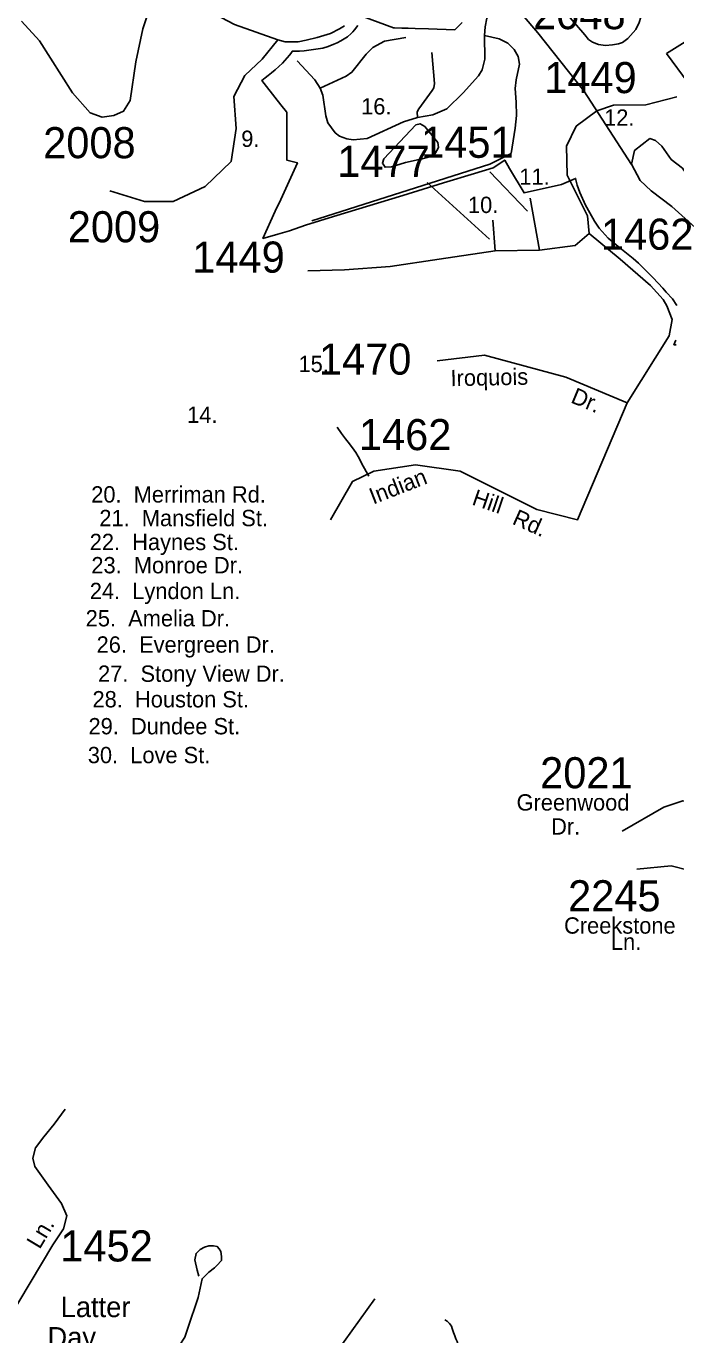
# Model space of a CAD drawing. Extents: x 884530 to 1028605, y 526725 to 653634.
# Drawn here: x 955748 to 958360, y 592089 to 597349 of the extents above; entities that cross this region are included whole.
import ezdxf

# ---------------------------------------------------------------- set-up
doc = ezdxf.new("R2010")
doc.units = 0
for name, color, linetype in [('Exist Boundary Political City Limit New', 7, 'Continuous'), ('Exist Boundary Political City Limit New Hole', 7, 'Continuous'), ('Exist Cultural Church Label', 7, 'Continuous'), ('Exist Hydrographic Creek Single Shore', 7, 'Continuous'), ('Exist Hydrographic Pond Over 1500 Sq Ft', 7, 'Continuous'), ('Exist Road Non-System Type 51', 7, 'Continuous'), ('Exist Road Non-System Type 51 Label', 7, 'Continuous'), ('Exist Road Secondary Type 51 Attributed', 7, 'Continuous'), ('Exist Road Secondary Type 51 Label', 7, 'Continuous'), ('Exist Road Secondary Type 51 Number Label', 7, 'Continuous'), ('Map Preparation Boundary City Limit Buffer Line', 7, 'Continuous')]:
    doc.layers.add(name, color=color, linetype=linetype)

msp = doc.modelspace()

# ---------------------------------------------------------------- linework, layer by layer
at = {"layer": 'Exist Boundary Political City Limit New'}
for points in [[(957080.4, 597351.8), (957067.9, 597334.8), (957060.3, 597326.2)], [(957500, 597364.2), (957470.6, 597334.1), (957365.1, 597337.7), (957311, 597339.5), (957283.2, 597340.4), (957258.1, 597341.3), (957227.9, 597342.3), (957224.4, 597342.4), (957100.6, 597388.2)], [(957060.3, 597326.2), (957054.6, 597319.9), (957039, 597306.7), (957012.3, 597289.9), (956997.6, 597282.6), (956984.8, 597276.2), (956962.1, 597266.7), (956940.4, 597260.9), (956912.8, 597256.4), (956865.4, 597250.2), (956846.4, 597248.6), (956825.2, 597248.1), (956817.2, 597248.4), (956815.2, 597244.9), (956805.7, 597232.3), (956787.2, 597210.4), (956777.9, 597199.8), (956764, 597186.4), (956748.2, 597172.8), (956733.8, 597161.4), (956720.3, 597151), (956708.5, 597141), (956694.8, 597130.2), (956713.3, 597106.8), (956771.5, 597033.2), (956793.6, 597005.2), (956794.9, 597003.6), (956795, 596954.4), (956795.1, 596892.3), (956795.2, 596845.6), (956795.3, 596810.4), (956838.2, 596800), (956770.8, 596652.4), (956749.1, 596604.9), (956699.3, 596495.8), (956760, 596512.8), (956805.8, 596525.7), (956870.1, 596548.6), (956983.6, 596583.3), (957261.9, 596668.9), (957426.1, 596719.8), (957549.6, 596757.2), (957624.5, 596779.8), (957671.8, 596810.9), (957691.4, 596777.4), (957749.6, 596678.4), (957899.8, 596712.6), (957956.2, 596737.3), (957963.1, 596709.4), (957973.9, 596680.5), (957996.9, 596629.8), (958002.1, 596620.6), (958033.1, 596565.7), (958051.9, 596537.5), (958086.9, 596496.4), (958127.6, 596463.8), (958188.5, 596414.6), (958209.5, 596395.8), (958268.1, 596337.8), (958306.9, 596295.6), (958321.1, 596279.6), (958346.1, 596253.5), (958363.1, 596226.4)], [(958359.8, 596087.1), (958351.6, 596068.6), (958360.2, 596067.5)]]:
    msp.add_lwpolyline(points, dxfattribs=at)
at = {"layer": 'Exist Boundary Political City Limit New Hole'}
for points in [[(958557, 597221.1), (958489.6, 597344), (958322.4, 597239.4)], [(958322.4, 597239.4), (958408.7, 597121.7), (958557, 597221.1)]]:
    msp.add_lwpolyline(points, dxfattribs=at)
at = {"layer": 'Exist Hydrographic Creek Single Shore'}
msp.add_lwpolyline([(958180.9, 596792.3), (957989.4, 597089.1), (957804.3, 597322.8), (957418.3, 597774.7), (956628.3, 598076.1), (956405.1, 598133.1), (956190.1, 598145.6), (955895.6, 598069.8), (955630.5, 597956.1)], dxfattribs=at)
at = {"layer": 'Exist Hydrographic Pond Over 1500 Sq Ft'}
for points in [[(957186.2, 596815.5), (957179.9, 596798.7), (957190.4, 596781.8), (957215.7, 596783.9), (957272.5, 596800.8), (957339.8, 596815.5), (957386.1, 596828.1), (957405, 596861.8), (957402.9, 596880.7), (957350.3, 596946), (957331.4, 596956.5), (957314.5, 596952.3)], [(958254.5, 596897.6), (958193.5, 596849.2), (958180.9, 596794.4), (958216.6, 596729.2), (958260.8, 596687.1), (958342.9, 596623.9), (958437.5, 596539.8), (958504.9, 596506.1), (958570.1, 596470.3), (958618.5, 596504), (958633.2, 596560.8), (958635.3, 596594.5), (958595.3, 596645), (958549, 596672.4), (958492.2, 596687.1), (958431.2, 596714.5), (958387, 596777.6), (958340.8, 596813.4), (958302.9, 596866), (958277.7, 596889.2)]]:
    msp.add_lwpolyline(points, close=True, dxfattribs=at)
at = {"layer": 'Exist Road Non-System Type 51'}
for points in [[(958059.5, 597695.1), (958096.3, 597633.3), (958116.4, 597598.6), (958142.7, 597561.2), (958194.9, 597491.1), (958211.5, 597463), (958216.3, 597450.9), (958221.1, 597433.2), (958221.1, 597417.4), (958219.2, 597385.6), (958212.6, 597363.2), (958198.6, 597335.2), (958166.9, 597299.7), (958145.3, 597283.8), (958128.5, 597278.2), (958104.3, 597273.6), (958077.3, 597270.7), (958048.1, 597275.3), (958024.4, 597285), (958008.2, 597296), (957993.2, 597313.7), (957934.3, 597381.9), (957852.4, 597492.4), (957826.8, 597553.9)], [(957826.8, 597553.9), (957653, 597446), (957640.9, 597435.8), (957617.6, 597410.7), (957600.1, 597380.6), (957592.4, 597346.8), (957589.8, 597311.9)], [(956929.8, 597099.1), (957033.6, 597147.8), (957057.2, 597163.5), (957113.9, 597237), (957141.1, 597263.2), (957188.5, 597288.4), (957274, 597303.8)], [(957589.8, 597311.9), (957591.5, 597215.9), (957580.5, 597173.4), (957565.9, 597149.4), (957504, 597081.1), (957439.3, 597016.9), (957382.3, 596992.7), (957321.4, 596981.9)], [(957589.8, 597311.9), (957649.7, 597298), (957683.7, 597281), (957709.1, 597255.6), (957726, 597226.5), (957730.8, 597196.3), (957717.5, 597133.5), (957713.9, 597098.4), (957717.5, 597043.9), (957718.7, 596989.5), (957713.9, 596938.6), (957697, 596837.1)], [(957321.4, 596981.9), (957319.9, 597004.2), (957326, 597016), (957380.1, 597089.7), (957386.3, 597101), (957389.4, 597118.5), (957379.1, 597243.2)], [(956929.8, 597099.1), (956907.5, 597133.4), (956836.9, 597209.4)], [(957321.4, 596981.9), (957264.8, 596963.9), (957119.1, 596897.7), (957062.2, 596892.5), (957037, 596896.4), (957007.9, 596907.4), (956990, 596919.8), (956960.2, 596960), (956952, 596988.2), (956939.8, 597071.9), (956929.8, 597099.1)], [(957697, 596837.1), (957612.3, 596794.7), (956896.4, 596566.3)], [(957125.2, 595539.6), (957097.7, 595589.6), (957088.6, 595606.6), (957081.9, 595619.7), (957073.3, 595635.1), (957060, 595654.5), (957042.6, 595677.3), (957031.9, 595690.1), (957023.3, 595700.4), (957015.1, 595711), (956997.9, 595737.1)], [(956072.7, 591439.4), (956342, 591989), (956362.1, 592044.2), (956385.5, 592079.1), (956397.8, 592115.4), (956439.4, 592238.6), (956455, 592314.1), (956482.5, 592340.4), (956505.2, 592358), (956514, 592366.9), (956533.3, 592388.2), (956533.3, 592403.3), (956529.9, 592423.5), (956523.3, 592435.1), (956515.7, 592443.6), (956500.1, 592446.3), (956482.5, 592446.3), (956464.8, 592441.2), (956447.3, 592432.4), (956430.9, 592416.1), (956425.8, 592389.6), (956434.6, 592349.2), (956441.5, 592324.5)], [(956413.5, 591159), (956446.2, 591236.1), (956538.5, 591364.3), (956644.4, 591499), (956656, 591518.3), (956670.6, 591560.5), (956687.9, 591592.3), (956840.5, 591805.3), (957149, 592234)], [(957841.2, 591363.2), (957885.7, 591686.9), (957883.3, 591713.4), (957866.7, 591751.5), (957845.2, 591787.1), (957819.5, 591806), (957789.3, 591814.6), (957675, 591843.2), (957513.5, 591969.8), (957491.4, 591999.8), (957489.5, 592024.8), (957486.1, 592042.9), (957480.8, 592062.6), (957475.1, 592073.2), (957470.4, 592084.1), (957465.8, 592097.9), (957460.8, 592113.8), (957457.6, 592123.8), (957449.2, 592134.7), (957439.9, 592143.5), (957430.7, 592149.2)]]:
    msp.add_lwpolyline(points, dxfattribs=at)
at = {"layer": 'Exist Road Secondary Type 51 Attributed'}
for points in [[(956263.6, 597480.7), (956216.3, 597338.7), (956187.9, 597205), (956165.8, 597050.3), (956139.5, 597007.1), (956099.5, 596989.2), (956053.2, 596982.9), (956004.8, 597001), (955934.4, 597080.8), (955800.8, 597289.8), (955728.2, 597368.8)], [(956759.8, 597293.4), (956585.5, 597356.2), (956450.2, 597427)], [(957027.6, 597349.9), (957007.2, 597338.5), (956970.6, 597319.8), (956917.9, 597303.7), (956873.6, 597293.1), (956841.3, 597286.2), (956789.3, 597286), (956759.8, 597293.4)], [(956759.8, 597293.4), (956697, 597216.7), (956627.3, 597150.4), (956582, 597066.7), (956592.5, 596937.7), (956571.6, 596805.1), (956467, 596704), (956338, 596644.7), (956223, 596644.7), (956083.6, 596686.6)], [(958364.2, 597065.2), (958239.5, 597033.4), (958108.5, 597031.3), (958042.2, 597009.1), (957958.4, 596946.7), (957920.2, 596866), (957922.3, 596750.2), (958004.4, 596586.1), (958011.3, 596515.3)], [(957811.3, 596448), (957773.3, 596657.4)], [(957633.8, 596445.9), (957623.2, 596568.6)], [(958011.3, 596515.3), (957955, 596467.1), (957811.3, 596448)], [(958011.3, 596515.3), (958135.9, 596412.3), (958257.5, 596306.9), (958308.9, 596250.9), (958323.1, 596224.7), (958344.4, 596170.5), (958332.8, 596104.6), (958164.4, 595835.4)], [(957633.8, 596445.9), (957408.2, 596412.2), (957211.6, 596382.6), (957027.8, 596369.9), (956879.8, 596365.7)], [(957811.3, 596448), (957633.8, 596445.9)], [(958164.4, 595835.4), (957917.3, 595938), (957590.9, 596026.7), (957399.7, 596003.4)], [(958164.4, 595835.4), (957963.9, 595364.1), (957800.7, 595406.1), (957493, 595560.1), (957313.5, 595586), (957145.2, 595560.8), (957059.4, 595518.1), (956970.8, 595364.1)], [(958593.9, 593857.3), (958572.8, 594058.4), (958551.6, 594153.6), (958506.7, 594209.2), (958459.1, 594227.7), (958387.7, 594235.7), (958311, 594209.2), (958144.4, 594113.9)], [(958593.9, 593857.3), (958506.7, 593910.2), (958414.1, 593955.2), (958340.1, 593973.7), (958202.6, 593960.5)], [(955253.1, 591458.5), (955453.2, 591797.5), (955568.7, 591974.3), (955718.7, 592220.9), (955855, 592450.2), (955897.1, 592515), (955910.7, 592567.3), (955890.2, 592616.2), (955835.7, 592690.8), (955782.3, 592765.9), (955774.3, 592798.9), (955784.6, 592841), (955819, 592884.4), (955860.7, 592936.1), (955903.9, 592996.4)]]:
    msp.add_lwpolyline(points, dxfattribs=at)
at = {"layer": 'Exist Road Secondary Type 51 Label'}
for points in [[(957612.2, 596763.9), (957763.1, 596605.1)], [(957360.3, 596720.2), (957609.9, 596492.4)]]:
    msp.add_lwpolyline(points, dxfattribs=at)
at = {"layer": 'Map Preparation Boundary City Limit Buffer Line'}
for points in [[(957080.4, 597351.8), (957067.9, 597334.8), (957060.3, 597326.2)], [(957500, 597364.2), (957470.6, 597334.1), (957365.1, 597337.7), (957311, 597339.5), (957283.2, 597340.4), (957258.1, 597341.3), (957227.9, 597342.3), (957224.4, 597342.4), (957100.6, 597388.2)], [(957060.3, 597326.2), (957054.6, 597319.9), (957039, 597306.7), (957012.3, 597289.9), (956997.6, 597282.6), (956984.8, 597276.2), (956962.1, 597266.7), (956940.4, 597260.9), (956912.8, 597256.4), (956865.4, 597250.2), (956846.4, 597248.6), (956825.2, 597248.1), (956817.2, 597248.4), (956815.2, 597244.9), (956805.7, 597232.3), (956787.2, 597210.4), (956777.9, 597199.8), (956764, 597186.4), (956748.2, 597172.8), (956733.8, 597161.4), (956720.3, 597151), (956708.5, 597141), (956694.8, 597130.2), (956713.3, 597106.8), (956771.5, 597033.2), (956793.6, 597005.2), (956794.9, 597003.6), (956795, 596954.4), (956795.1, 596892.3), (956795.2, 596845.6), (956795.3, 596810.4), (956838.2, 596800), (956770.8, 596652.4), (956749.1, 596604.9), (956699.3, 596495.8), (956760, 596512.8), (956805.8, 596525.7), (956870.1, 596548.6), (956983.6, 596583.3), (957261.9, 596668.9), (957426.1, 596719.8), (957549.6, 596757.2), (957624.5, 596779.8), (957671.8, 596810.9), (957691.4, 596777.4), (957749.6, 596678.4), (957899.8, 596712.6), (957956.2, 596737.3), (957963.1, 596709.4), (957973.9, 596680.5), (957996.9, 596629.8), (958002.1, 596620.6), (958033.1, 596565.7), (958051.9, 596537.5), (958086.9, 596496.4), (958127.6, 596463.8), (958188.5, 596414.6), (958209.5, 596395.8), (958268.1, 596337.8), (958306.9, 596295.6), (958321.1, 596279.6), (958346.1, 596253.5), (958363.1, 596226.4)], [(958359.8, 596087.1), (958351.6, 596068.6), (958360.2, 596067.5)]]:
    msp.add_lwpolyline(points, dxfattribs=at)

# ---------------------------------------------------------------- texts
at = {"layer": 'Exist Cultural Church Label'}
for s, p in [('Latter', (955886.4, 592160)), ('Day', (955833.2, 592038))]:
    msp.add_text(s, height=82.02, dxfattribs=at).set_placement(p)
at = {"layer": 'Exist Road Non-System Type 51 Label'}
for s, p in [('16.', (957094.4, 596993.9)), ('15.', (956842.5, 595958.3)), ('14.', (956394.8, 595754.2))]:
    msp.add_text(s, height=65.62, dxfattribs=at).set_placement(p)
at = {"layer": 'Exist Road Secondary Type 51 Label'}
for s, height, p in [('12.', 65.62, (958071.1, 596948.6)), ('9.', 65.62, (956612.4, 596863.5)), ('11.', 65.62, (957730.4, 596711.2)), ('10.', 65.62, (957523.9, 596597.9)), ('20.  Merriman Rd.', 65.617, (956009.1, 595434.1)), ('21.  Mansfield St.', 65.617, (956041.8, 595339.1)), ('22.  Haynes St.', 65.617, (956003.1, 595242.9)), ('23.  Monroe Dr.', 65.617, (956009.7, 595149.6)), ('24.  Lyndon Ln.', 65.617, (956003.4, 595045.9)), ('25.  Amelia Dr.', 65.617, (955986.9, 594936.3)), ('26.  Evergreen Dr.', 65.617, (956030.7, 594830.7)), ('27.  Stony View Dr.', 65.617, (956036.6, 594713.5)), ('28.  Houston St.', 65.617, (956014.3, 594610.8)), ('29.  Dundee St.', 65.617, (955998.2, 594502.4)), ('30.  Love St.', 65.617, (955995.3, 594386.5)), ('Greenwood', 65.62, (957719.3, 594196)), ('Dr.', 65.62, (957858.2, 594099.4)), ('Creekstone', 65.62, (957910.1, 593701.3)), ('Ln.', 65.62, (958098.5, 593636))]:
    msp.add_text(s, height=height, dxfattribs=at).set_placement(p)
for s, rotation, p in [('Iroquois', 1.1625, (957454.3, 595901.7)), ('Dr.', 337.4044, (957933.2, 595837.4)), ('Indian', 21.2076, (957142.6, 595425.7)), ('Hill', 341.1208, (957536.1, 595427)), ('Rd.', 336.0054, (957697.9, 595349.5)), ('Ln.', 59.0832, (955801.7, 592429.8))]:
    msp.add_text(s, height=65.62, rotation=rotation, dxfattribs=at).set_placement(p)
at = {"layer": 'Exist Road Secondary Type 51 Number Label'}
for s, p in [('2048', (957785.8, 597336.8)), ('1449', (957830.4, 597079.8)), ('2008', (955815.9, 596818.1)), ('1451', (957335.5, 596819.8)), ('1477', (956998.1, 596743.3)), ('2009', (955914.7, 596480.2)), ('1462', (958058.5, 596450.4)), ('1449', (956415.4, 596358.2)), ('1470', (956924.5, 595948.3)), ('1462', (957085.2, 595644.7)), ('2021', (957813.9, 594285.6)), ('2245', (957926.3, 593791)), ('1452', (955884.7, 592383.7))]:
    msp.add_text(s, height=125, dxfattribs=at).set_placement(p)

doc.saveas('drawing.dxf')
